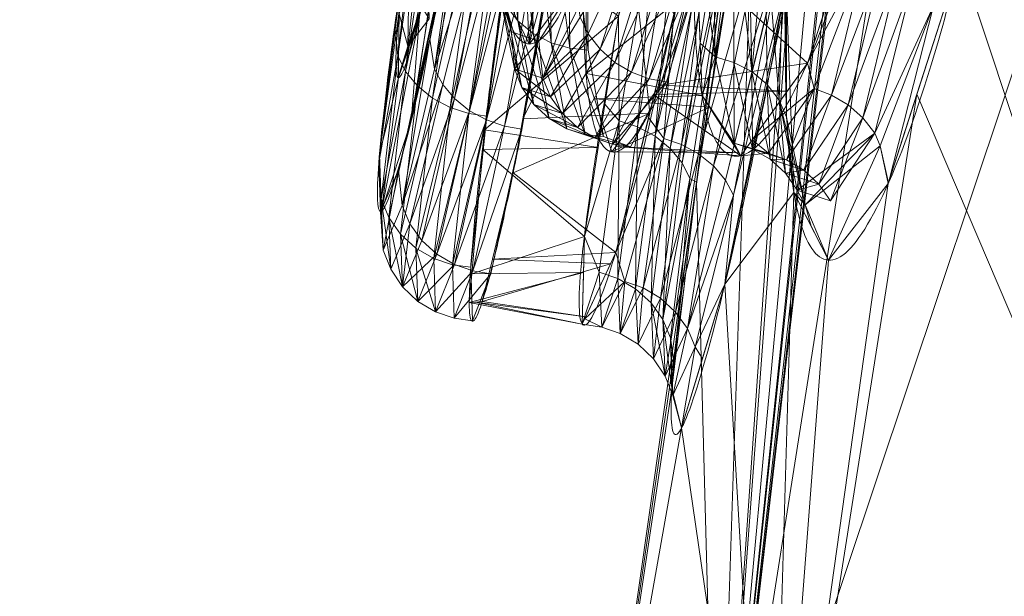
# Model space of a CAD drawing. Header units: millimetres. Extents: x -71 to 71, y -145 to 145.
# Tile 400 of 497: x -44.98 to -41.91, y 98.62 to 100.41. Entities that reach past the tile are written whole.
import ezdxf

# ---------------------------------------------------------------- set-up
doc = ezdxf.new("R2010")
doc.units = ezdxf.units.MM
doc.layers.add('1', color=7, linetype='CONTINUOUS')

msp = doc.modelspace()

# ---------------------------------------------------------------- linework, layer by layer
at = {"layer": '1', "color": 163, "linetype": 'Continuous', "lineweight": 13}
for points, knots in [([(-37.2559, 118.086, -16.033), (-37.309, 117.8145, -16.0424), (-37.4511, 117.0887, -16.0731), (-37.6826, 115.9097, -16.146), (-37.9507, 114.5503, -16.2629), (-38.2191, 113.1941, -16.4115), (-38.4876, 111.8417, -16.5908), (-38.7562, 110.4936, -16.7997), (-39.0246, 109.1501, -17.0371), (-39.2927, 107.8117, -17.3018), (-39.5602, 106.4786, -17.5926), (-39.8272, 105.1511, -17.9082), (-40.1823, 103.3886, -18.3604), (-40.624, 101.1999, -18.9814), (-41.1501, 98.5965, -19.8056), (-41.6718, 96.0151, -20.6987), (-42.1886, 93.4541, -21.6512), (-42.7005, 90.9112, -22.6535), (-43.2072, 88.3839, -23.6968), (-43.7087, 85.8691, -24.7725), (-44.205, 83.3637, -25.8721), (-44.6962, 80.8644, -26.9876), (-45.1823, 78.3676, -28.1111), (-45.6633, 75.8699, -29.2347), (-46.1393, 73.3677, -30.3504), (-46.6103, 70.8576, -31.4504), (-47.0762, 68.3363, -32.5266), (-47.5371, 65.8004, -33.5705), (-47.9927, 63.2471, -34.5735), (-48.4427, 60.6737, -35.5266), (-48.887, 58.0781, -36.4203), (-49.325, 55.4585, -37.2449), (-49.6843, 53.2549, -37.8662), (-49.968, 51.4796, -38.3185), (-50.1788, 50.142, -38.6341), (-50.3876, 48.7984, -38.9248), (-50.5942, 47.4491, -39.1893), (-50.7984, 46.0944, -39.4265), (-51.0003, 44.7346, -39.635), (-51.1996, 43.3701, -39.8139), (-51.3962, 42.0017, -39.9619), (-51.59, 40.6297, -40.0782), (-51.7808, 39.255, -40.1617), (-51.9686, 37.8781, -40.2118), (-52.0916, 36.9594, -40.2223), (-52.1526, 36.5, -40.2218)], [0, 0, 0, 0, 0.009541, 0.025516, 0.041491, 0.057466, 0.073442, 0.089417, 0.105392, 0.121367, 0.137342, 0.153317, 0.169292, 0.201243, 0.233193, 0.265143, 0.297094, 0.329044, 0.360994, 0.392944, 0.424895, 0.456845, 0.488795, 0.520746, 0.552696, 0.584646, 0.616596, 0.648547, 0.680497, 0.712447, 0.744398, 0.776348, 0.808298, 0.824273, 0.840249, 0.856224, 0.872199, 0.888174, 0.904149, 0.920124, 0.936099, 0.952075, 0.96805, 0.984025, 1, 1, 1, 1]), ([(-37.1742, 118.086, 15.9593), (-37.1856, 118.0159, 15.9563), (-37.2162, 117.8278, 15.9479), (-37.266, 117.522, 15.9323), (-37.3431, 117.0507, 15.9045), (-37.4401, 116.4622, 15.863), (-37.5572, 115.757, 15.8023), (-37.6751, 115.0529, 15.7309), (-37.7938, 114.35, 15.6489), (-37.9131, 113.6486, 15.5563), (-38.0331, 112.9488, 15.4534), (-38.1537, 112.2506, 15.3403), (-38.275, 111.5543, 15.2171), (-38.3967, 110.8598, 15.0841), (-38.519, 110.1674, 14.9415), (-38.6418, 109.4771, 14.7893), (-38.8061, 108.5596, 14.5741), (-39.0126, 107.4184, 14.2824), (-39.2617, 106.0585, 13.8977), (-39.5121, 104.7086, 13.4802), (-39.7634, 103.3689, 13.0317), (-40.0155, 102.0394, 12.554), (-40.2681, 100.7202, 12.0489), (-40.5212, 99.4112, 11.5182), (-40.7746, 98.1122, 10.9637), (-41.0281, 96.8229, 10.3871), (-41.3662, 95.1162, 9.5911), (-41.7887, 93.0052, 8.5494), (-42.2949, 90.5035, 7.2369), (-42.7998, 88.0289, 5.8738), (-43.3031, 85.5763, 4.4712), (-43.8045, 83.1402, 3.0394), (-44.304, 80.7151, 1.5883), (-44.8014, 78.2954, 0.1277), (-45.2966, 75.8753, -1.3331), (-45.7895, 73.4492, -2.7846), (-46.28, 71.0113, -4.2172), (-46.7679, 68.5562, -5.621), (-47.2529, 66.0784, -6.9855), (-47.7345, 63.5728, -8.2997), (-48.1327, 61.4579, -9.3431), (-48.449, 59.7477, -10.1405), (-48.685, 58.4556, -10.7182), (-48.9197, 57.1535, -11.274), (-49.1528, 55.8414, -11.8059), (-49.3844, 54.5188, -12.3123), (-49.6141, 53.1858, -12.7914), (-49.8418, 51.8423, -13.2413), (-50.0674, 50.4885, -13.6603), (-50.2906, 49.1246, -14.0464), (-50.5112, 47.7509, -14.398), (-50.6927, 46.5984, -14.6607), (-50.8363, 45.6722, -14.852), (-50.9432, 44.9754, -14.9858), (-51.0493, 44.2768, -15.1097), (-51.1546, 43.5762, -15.2236), (-51.2589, 42.874, -15.3273), (-51.3623, 42.1702, -15.4206), (-51.4648, 41.4649, -15.5035), (-51.5663, 40.7583, -15.5757), (-51.6667, 40.0506, -15.6372), (-51.7496, 39.46, -15.6794), (-51.8153, 38.987, -15.7077), (-51.8643, 38.6322, -15.7261), (-51.9131, 38.2771, -15.7418), (-51.9616, 37.9219, -15.7547), (-52.0098, 37.5666, -15.7649), (-52.0577, 37.2111, -15.7723), (-52.1053, 36.8556, -15.7769), (-52.1368, 36.6185, -15.7781), (-52.1526, 36.5, -15.7782)], [0, 0, 0, 0, 0.002374, 0.006364, 0.010355, 0.018336, 0.026317, 0.034298, 0.042279, 0.05026, 0.058241, 0.066222, 0.074203, 0.082184, 0.090165, 0.098146, 0.106127, 0.122089, 0.138051, 0.154013, 0.169975, 0.185937, 0.201899, 0.217861, 0.233823, 0.249785, 0.265747, 0.297671, 0.329595, 0.361519, 0.393443, 0.425367, 0.457291, 0.489215, 0.521139, 0.553063, 0.584988, 0.616912, 0.648836, 0.68076, 0.712684, 0.728646, 0.744608, 0.76057, 0.776532, 0.792494, 0.808456, 0.824418, 0.84038, 0.856342, 0.872304, 0.888266, 0.896247, 0.904228, 0.912209, 0.92019, 0.928171, 0.936152, 0.944133, 0.952114, 0.960095, 0.968076, 0.972066, 0.976057, 0.980047, 0.984038, 0.988028, 0.992019, 0.996009, 1, 1, 1, 1]), ([(-43.5024, 101.0479, 1.0224), (-43.5046, 100.962, 1.1096), (-43.5058, 100.8031, 1.2968), (-43.4943, 100.5458, 1.7151), (-43.4526, 100.3544, 2.3014), (-43.3686, 100.3088, 3.037), (-43.2548, 100.4892, 3.7487), (-43.1261, 100.8664, 4.3755), (-42.998, 101.4156, 4.8571), (-42.9013, 101.962, 5.129), (-42.8372, 102.4367, 5.238), (-42.8103, 102.6801, 5.2558), (-42.7982, 102.802, 5.2556)], [0, 0, 0, 0, 0.0625, 0.125, 0.25, 0.375, 0.5, 0.625, 0.75, 0.875, 0.9375, 1, 1, 1, 1]), ([(-43.4451, 102.7649, -5.2197), (-43.4685, 102.6123, -5.2194), (-43.516, 102.307, -5.1949), (-43.6103, 101.7121, -5.0482), (-43.7192, 101.0311, -4.6833), (-43.8204, 100.3535, -4.0437), (-43.8711, 99.92, -3.2116), (-43.8654, 99.7629, -2.2852), (-43.8043, 99.9184, -1.3628), (-43.723, 100.2442, -0.6583), (-43.6447, 100.6328, -0.1816), (-43.6029, 100.8627, 0.022), (-43.5818, 100.985, 0.114)], [0, 0, 0, 0, 0.0625, 0.125, 0.25, 0.375, 0.5, 0.625, 0.75, 0.875, 0.9375, 1, 1, 1, 1]), ([(-42.5138, 102.7737, 5.5087), (-42.5372, 102.4985, 5.5088), (-42.5808, 102.0961, 5.449), (-42.6553, 101.5844, 5.2522), (-42.7158, 101.2335, 5.0542), (-42.7816, 100.9098, 4.803), (-42.8483, 100.631, 4.5124), (-42.916, 100.3944, 4.1806), (-42.9811, 100.2097, 3.8193), (-43.0419, 100.0794, 3.4356), (-43.0973, 100.0057, 3.0316), (-43.1437, 99.9919, 2.627), (-43.1816, 100.0387, 2.2154), (-43.208, 100.1442, 1.8215), (-43.2284, 100.3634, 1.3151), (-43.2256, 100.6076, 0.9811), (-43.2163, 100.8009, 0.7855)], [0, 0, 0, 0, 0.125, 0.1875, 0.25, 0.3125, 0.375, 0.4375, 0.5, 0.5625, 0.625, 0.6875, 0.75, 0.8125, 0.875, 1, 1, 1, 1]), ([(-42.8781, 100.7839, 0.7859), (-42.8815, 100.6875, 0.8843), (-42.8838, 100.5092, 1.0956), (-42.8703, 100.2186, 1.5658), (-42.8191, 99.9925, 2.2236), (-42.7086, 99.9646, 3.0514), (-42.562, 100.1725, 3.8477), (-42.3971, 100.6007, 4.5458), (-42.2338, 101.2091, 5.0943), (-42.1127, 101.8296, 5.3869), (-42.0315, 102.3631, 5.5068), (-41.9978, 102.6367, 5.5271), (-41.9831, 102.7738, 5.5272)], [0, 0, 0, 0, 0.0625, 0.125, 0.25, 0.375, 0.5, 0.625, 0.75, 0.875, 0.9375, 1, 1, 1, 1]), ([(-41.6993, 102.7463, 5.7764), (-41.7139, 102.5954, 5.7762), (-41.7468, 102.2937, 5.7541), (-41.826, 101.705, 5.6213), (-41.9476, 101.0253, 5.2902), (-42.1109, 100.3411, 4.6988), (-42.2765, 99.867, 3.9278), (-42.4237, 99.6318, 3.0498), (-42.5323, 99.6794, 2.1379), (-42.5846, 99.9136, 1.4101), (-42.5976, 100.2322, 0.8914), (-42.595, 100.4292, 0.6594), (-42.5916, 100.5356, 0.5514)], [0, 0, 0, 0, 0.0625, 0.125, 0.25, 0.375, 0.5, 0.625, 0.75, 0.875, 0.9375, 1, 1, 1, 1]), ([(-43.2956, 100.7709, 0.3335), (-43.3378, 100.5012, 0.1314), (-43.4, 100.1455, -0.2363), (-43.4713, 99.7979, -0.8176), (-43.5166, 99.6079, -1.2896), (-43.5511, 99.4945, -1.7867), (-43.5732, 99.4601, -2.296), (-43.5823, 99.5046, -2.8048), (-43.5777, 99.6282, -3.3006), (-43.5602, 99.8285, -3.7704), (-43.5193, 100.1898, -4.3463), (-43.4377, 100.7986, -4.9472), (-43.3257, 101.5604, -5.3289), (-43.2303, 102.2168, -5.4838), (-43.1826, 102.5529, -5.51), (-43.1592, 102.7211, -5.5099)], [0, 0, 0, 0, 0.125, 0.1875, 0.25, 0.3125, 0.375, 0.4375, 0.5, 0.5625, 0.625, 0.75, 0.875, 0.9375, 1, 1, 1, 1]), ([(-42.7091, 102.7212, -5.5256), (-42.738, 102.5531, -5.5255), (-42.7967, 102.217, -5.4991), (-42.9134, 101.5607, -5.3442), (-43.0507, 100.7983, -4.9634), (-43.1565, 100.1869, -4.3628), (-43.2118, 99.823, -3.786), (-43.2363, 99.6203, -3.3149), (-43.2404, 99.4945, -2.8171), (-43.2266, 99.448, -2.3061), (-43.1966, 99.4808, -1.7946), (-43.1521, 99.5928, -1.2954), (-43.0954, 99.7813, -0.8214), (-43.0071, 100.127, -0.2376), (-42.9304, 100.4813, 0.1322), (-42.8781, 100.7499, 0.336)], [0, 0, 0, 0, 0.0625, 0.125, 0.25, 0.375, 0.4375, 0.5, 0.5625, 0.625, 0.6875, 0.75, 0.8125, 0.875, 1, 1, 1, 1]), ([(-42.5916, 100.5356, 0.5514), (-42.6176, 100.3891, 0.4408), (-42.6694, 100.1122, 0.1979), (-42.7679, 99.6399, -0.3687), (-42.8724, 99.2383, -1.2095), (-42.9506, 99.0572, -2.3188), (-42.9581, 99.2552, -3.429), (-42.8953, 99.7721, -4.4293), (-42.7673, 100.5868, -5.1965), (-42.6291, 101.4107, -5.6215), (-42.5112, 102.1266, -5.7867), (-42.4524, 102.493, -5.8127), (-42.4235, 102.6761, -5.8124)], [0, 0, 0, 0, 0.0625, 0.125, 0.25, 0.375, 0.5, 0.625, 0.75, 0.875, 0.9375, 1, 1, 1, 1])]:
    msp.add_open_spline(points, degree=3, knots=knots, dxfattribs=at)
msp.add_open_spline([(-43.3575, 102.7558, 0.2821), (-43.3776, 102.5901, 0.2823), (-43.4197, 102.2591, 0.2504), (-43.4868, 101.7818, 0.1068), (-43.5555, 101.3432, -0.1293), (-43.6225, 100.9584, -0.4464), (-43.6842, 100.6426, -0.8328), (-43.737, 100.4085, -1.2749), (-43.7779, 100.2634, -1.7545), (-43.8037, 100.215, -2.2546), (-43.812, 100.2661, -2.755), (-43.802, 100.414, -3.2356), (-43.7748, 100.6506, -3.6786), (-43.7311, 100.9681, -4.0662), (-43.6736, 101.3544, -4.3833), (-43.6061, 101.7935, -4.6189), (-43.5325, 102.2694, -4.7635), (-43.4822, 102.5992, -4.7965), (-43.4573, 102.7642, -4.7968)], degree=3, dxfattribs=at)
for points in [[(-39.2396, 108.1656, -18.052), (-41.4209, 97.2562, -20.2723), (-42.8087, 97.497, -12.5155)], [(-42.8087, 97.497, -12.5155), (-41.1707, 107.8914, -9.4422), (-39.2396, 108.1656, -18.052)], [(-41.6063, 107.8418, -5.6963), (-41.1707, 107.8914, -9.4422), (-42.8087, 97.497, -12.5155)], [(-42.8087, 97.497, -12.5155), (-41.6399, 107.6761, -5.6038), (-41.6063, 107.8418, -5.6963)], [(-41.6889, 107.4811, -5.3495), (-41.6399, 107.6761, -5.6038), (-42.8087, 97.497, -12.5155)], [(-41.6889, 107.4811, -5.3495), (-42.8087, 97.497, -12.5155), (-41.9249, 105.8328, -5.7466)], [(-41.9715, 105.5175, -5.8069), (-41.9249, 105.8328, -5.7466), (-42.8087, 97.497, -12.5155)], [(-42.1985, 104.097, -5.8096), (-41.9715, 105.5175, -5.8069), (-42.8087, 97.497, -12.5155)], [(-42.8087, 97.497, -12.5155), (-42.4235, 102.6761, -5.8124), (-42.1985, 104.097, -5.8096)], [(-42.8087, 97.497, -12.5155), (-42.4666, 102.4053, -5.8032), (-42.4235, 102.6761, -5.8124)], [(-42.8087, 97.497, -12.5155), (-42.6901, 101.0464, -5.418), (-42.4666, 102.4053, -5.8032)], [(-41.8559, 101.5526, 5.5315), (-42.0517, 100.5999, 4.9044), (-40.9538, 97.2901, 10.3186)], [(-43.8024, 100.2995, -4.0843), (-43.812, 100.3942, -4.015), (-43.7151, 101.0487, -4.6637)], [(-43.7151, 101.0487, -4.6637), (-43.7018, 100.9809, -4.7556), (-43.8024, 100.2995, -4.0843)], [(-42.8087, 97.497, -12.5155), (-42.8722, 99.9059, -4.4965), (-42.6901, 101.0464, -5.418)], [(-43.7785, 100.2509, -4.1179), (-43.8024, 100.2995, -4.0843), (-43.7018, 100.9809, -4.7556)], [(-43.7018, 100.9809, -4.7556), (-43.6769, 100.9452, -4.8001), (-43.7785, 100.2509, -4.1179)], [(-43.5822, 100.985, 0.114), (-43.7027, 100.3511, -0.5438), (-43.6881, 100.2579, -0.4797)], [(-43.6881, 100.2579, -0.4797), (-43.5634, 100.9173, 0.2), (-43.5822, 100.985, 0.114)], [(-43.7611, 100.0962, -1.0061), (-43.634, 100.6946, -0.1363), (-43.6217, 100.9693, -0.4593)], [(-43.6217, 100.9693, -0.4593), (-43.7354, 100.422, -1.2841), (-43.7611, 100.0962, -1.0061)], [(-43.7785, 100.2509, -4.1179), (-43.6769, 100.9452, -4.8001), (-43.6401, 100.9115, -4.8393)], [(-43.4291, 100.4088, 1.5039), (-43.4658, 100.4573, 1.5309), (-43.4726, 100.9199, 0.8965)], [(-43.4726, 100.9199, 0.8965), (-43.4358, 100.88, 0.858), (-43.4291, 100.4088, 1.5039)], [(-43.3938, 100.3363, 2.7996), (-43.2498, 100.5281, 3.7486), (-43.2351, 100.9195, 3.5655)], [(-43.2351, 100.9195, 3.5655), (-43.3523, 100.7513, 2.7821), (-43.3938, 100.3363, 2.7996)], [(-43.6401, 100.9115, -4.8393), (-43.7417, 100.2059, -4.1475), (-43.7785, 100.2509, -4.1179)], [(-43.7417, 100.2059, -4.1475), (-43.6401, 100.9115, -4.8393), (-43.5933, 100.8819, -4.8705)], [(-43.5004, 100.8493, 0.2761), (-43.5634, 100.9173, 0.2), (-43.6881, 100.2579, -0.4797)], [(-43.4212, 100.9016, 2.0317), (-43.4843, 100.5239, 1.8251), (-43.3938, 100.3363, 2.7996)], [(-43.3938, 100.3363, 2.7996), (-43.3523, 100.7513, 2.7821), (-43.4212, 100.9016, 2.0317)], [(-43.5933, 100.8819, -4.8705), (-43.6941, 100.1677, -4.1709), (-43.7417, 100.2059, -4.1475)], [(-43.6941, 100.1677, -4.1709), (-43.5933, 100.8819, -4.8705), (-43.54, 100.8583, -4.8919)], [(-43.54, 100.8583, -4.8919), (-43.6395, 100.1389, -4.1866), (-43.6941, 100.1677, -4.1709)], [(-43.6395, 100.1389, -4.1866), (-43.54, 100.8583, -4.8919), (-43.4839, 100.8416, -4.9031)], [(-43.381, 100.369, 1.4809), (-43.4291, 100.4088, 1.5039), (-43.4358, 100.88, 0.858)], [(-43.4358, 100.88, 0.858), (-43.3878, 100.8467, 0.8264), (-43.381, 100.369, 1.4809)], [(-43.6881, 100.2579, -0.4797), (-43.6629, 100.2103, -0.4497), (-43.5004, 100.8493, 0.2761)], [(-43.6629, 100.2103, -0.4497), (-43.626, 100.1663, -0.424), (-43.5004, 100.8493, 0.2761)], [(-43.4839, 100.8416, -4.9031), (-43.5819, 100.1204, -4.1944), (-43.6395, 100.1389, -4.1866)], [(-43.4546, 100.8205, 0.304), (-43.5004, 100.8493, 0.2761), (-43.626, 100.1663, -0.424)], [(-43.5819, 100.1204, -4.1944), (-43.4839, 100.8416, -4.9031), (-43.4288, 100.8318, -4.9049)], [(-43.4288, 100.8318, -4.9049), (-43.5255, 100.1117, -4.1949), (-43.5819, 100.1204, -4.1944)], [(-43.3255, 100.3402, 1.4635), (-43.381, 100.369, 1.4809), (-43.3878, 100.8467, 0.8264)], [(-43.3878, 100.8467, 0.8264), (-43.3323, 100.8222, 0.8035), (-43.3255, 100.3402, 1.4635)], [(-43.626, 100.1663, -0.424), (-43.5794, 100.1287, -0.4045), (-43.4546, 100.8205, 0.304)], [(-43.4029, 100.7974, 0.3229), (-43.4546, 100.8205, 0.304), (-43.5794, 100.1287, -0.4045)], [(-43.5794, 100.1287, -0.4045), (-43.5263, 100.1, -0.3922), (-43.4029, 100.7974, 0.3229)], [(-43.3488, 100.7809, 0.3325), (-43.4029, 100.7974, 0.3229), (-43.5263, 100.1, -0.3922)], [(-43.2669, 100.3234, 1.4521), (-43.3255, 100.3402, 1.4635), (-43.3323, 100.8222, 0.8035)], [(-43.3323, 100.8222, 0.8035), (-43.2737, 100.8071, 0.7901), (-43.2669, 100.3234, 1.4521)], [(-43.2737, 100.8071, 0.7901), (-43.2163, 100.8009, 0.7855), (-43.2095, 100.3177, 1.4467)], [(-43.2095, 100.3177, 1.4467), (-43.2669, 100.3234, 1.4521), (-43.2737, 100.8071, 0.7901)], [(-43.1151, 100.4228, -4.5765), (-42.9929, 100.8177, -4.92), (-43.1139, 100.0971, -4.2089)], [(-43.0564, 100.0784, -4.2169), (-43.1139, 100.0971, -4.2089), (-42.9929, 100.8177, -4.92)], [(-42.9929, 100.8177, -4.92), (-42.9371, 100.8008, -4.931), (-43.0564, 100.0784, -4.2169)], [(-43.0018, 100.0495, -4.2326), (-43.0564, 100.0784, -4.2169), (-42.9371, 100.8008, -4.931)], [(-42.9371, 100.8008, -4.931), (-42.8838, 100.7771, -4.9521), (-43.0018, 100.0495, -4.2326)], [(-43.5263, 100.1, -0.3922), (-43.4707, 100.0808, -0.3872), (-43.3488, 100.7809, 0.3325)], [(-43.2956, 100.7709, 0.3335), (-43.3488, 100.7809, 0.3325), (-43.4707, 100.0808, -0.3872)], [(-43.4707, 100.0808, -0.3872), (-43.416, 100.0711, -0.3887), (-43.2956, 100.7709, 0.3335)], [(-43.0868, 100.7604, 0.3348), (-43.2956, 100.7709, 0.3335), (-43.4136, 100.1039, -0.4064)], [(-43.0018, 100.0495, -4.2326), (-42.8838, 100.7771, -4.9521), (-42.8403, 100.7511, -4.9773)], [(-42.8144, 100.2963, 1.4457), (-42.8614, 100.3393, 1.4748), (-42.8781, 100.7839, 0.7859)], [(-42.8781, 100.7839, 0.7859), (-42.8223, 100.7731, 0.7771), (-42.8144, 100.2963, 1.4457)], [(-42.8144, 100.2963, 1.4457), (-42.8223, 100.7731, 0.7771), (-42.7571, 100.7605, 0.7667)], [(-43.4136, 100.1039, -0.4064), (-43.0184, 100.1206, -0.4104), (-43.0868, 100.7604, 0.3348)], [(-43.0868, 100.7604, 0.3348), (-43.0184, 100.1206, -0.4104), (-42.9431, 100.4292, 0.0577)], [(-42.8403, 100.7511, -4.9773), (-42.9543, 100.0114, -4.256), (-43.0018, 100.0495, -4.2326)], [(-42.9744, 100.0422, -0.3936), (-42.8264, 100.7367, 0.3412), (-42.9431, 100.4292, 0.0577)], [(-42.8264, 100.7367, 0.3412), (-42.9744, 100.0422, -0.3936), (-42.9189, 100.0231, -0.3886)], [(-42.9543, 100.0114, -4.256), (-42.8403, 100.7511, -4.9773), (-42.8044, 100.7194, -5.0131)], [(-42.9189, 100.0231, -0.3886), (-42.7674, 100.7217, 0.3472), (-42.8264, 100.7367, 0.3412)], [(-42.7571, 100.7605, 0.7667), (-42.7559, 100.2792, 1.4344), (-42.8144, 100.2963, 1.4457)], [(-42.7004, 100.2503, 1.4171), (-42.7559, 100.2792, 1.4344), (-42.7571, 100.7605, 0.7667)], [(-42.7571, 100.7605, 0.7667), (-42.7109, 100.734, 0.7422), (-42.7004, 100.2503, 1.4171)], [(-43.235, 100.42, 3.7794), (-43.2095, 100.3678, 3.7968), (-43.0415, 100.733, 4.4699)], [(-43.2095, 100.3678, 3.7968), (-43.1728, 100.3198, 3.8103), (-43.0415, 100.733, 4.4699)], [(-42.9966, 100.6984, 4.4879), (-43.0415, 100.733, 4.4699), (-43.1728, 100.3198, 3.8103)], [(-42.8044, 100.7194, -5.0131), (-42.9175, 99.9664, -4.2855), (-42.9543, 100.0114, -4.256)], [(-42.7674, 100.7217, 0.3472), (-42.9189, 100.0231, -0.3886), (-42.8661, 99.9944, -0.3766)], [(-42.9175, 99.9664, -4.2855), (-42.8044, 100.7194, -5.0131), (-42.7754, 100.6781, -5.0662)], [(-42.6745, 100.6713, 0.3918), (-42.7674, 100.7217, 0.3472), (-42.8661, 99.9944, -0.3766)], [(-42.7004, 100.2503, 1.4171), (-42.7109, 100.734, 0.7422), (-42.6588, 100.7042, 0.7145)], [(-42.6588, 100.7042, 0.7145), (-42.6524, 100.2103, 1.3944), (-42.7004, 100.2503, 1.4171)], [(-42.6157, 100.1618, 1.3676), (-42.6524, 100.2103, 1.3944), (-42.6588, 100.7042, 0.7145)], [(-42.6588, 100.7042, 0.7145), (-42.6003, 100.6246, 0.6384), (-42.6157, 100.1618, 1.3676)], [(-43.1728, 100.3198, 3.8103), (-43.1268, 100.2793, 3.8191), (-42.9966, 100.6984, 4.4879)], [(-42.9462, 100.6709, 4.4985), (-42.9966, 100.6984, 4.4879), (-43.1268, 100.2793, 3.8191)], [(-42.7754, 100.6781, -5.0662), (-42.8935, 99.9178, -4.3189), (-42.9175, 99.9664, -4.2855)], [(-42.8722, 99.9059, -4.4965), (-42.8935, 99.9178, -4.3189), (-42.7754, 100.6781, -5.0662)], [(-42.7754, 100.6781, -5.0662), (-42.7526, 100.6544, -5.1013), (-42.8722, 99.9059, -4.4965)], [(-42.3454, 100.618, 4.5145), (-42.3979, 100.6736, 4.4827), (-42.5273, 100.2772, 3.9783)], [(-43.5327, 100.0688, -4.1382), (-43.4521, 100.6669, -4.7046), (-43.1151, 100.4228, -4.5765)], [(-43.1268, 100.2793, 3.8191), (-43.0747, 100.2484, 3.8227), (-42.9462, 100.6709, 4.4985)], [(-42.8936, 100.6512, 4.5018), (-42.9462, 100.6709, 4.4985), (-43.0747, 100.2484, 3.8227)], [(-43.0747, 100.2484, 3.8227), (-43.0202, 100.2282, 3.8213), (-42.8936, 100.6512, 4.5018)], [(-42.8417, 100.6394, 4.4985), (-42.8936, 100.6512, 4.5018), (-43.0202, 100.2282, 3.8213)], [(-42.8661, 99.9944, -0.3766), (-42.8196, 99.957, -0.3576), (-42.6745, 100.6713, 0.3918)], [(-42.6128, 100.6061, 0.4634), (-42.6745, 100.6713, 0.3918), (-42.8196, 99.957, -0.3576)], [(-43.4482, 100.3744, 2.3068), (-43.4957, 100.6161, 1.6155), (-43.489, 100.5107, 1.5599)], [(-43.0202, 100.2282, 3.8213), (-42.9665, 100.2183, 3.8157), (-42.8417, 100.6394, 4.4985)], [(-42.5924, 100.1085, 1.3389), (-42.6157, 100.1618, 1.3676), (-42.6003, 100.6246, 0.6384)], [(-42.6003, 100.6246, 0.6384), (-42.5999, 100.6206, 0.6344), (-42.5924, 100.1085, 1.3389)], [(-42.5928, 100.4928, 0.5957), (-42.5924, 100.1085, 1.3389), (-42.5999, 100.6206, 0.6344)], [(-42.5273, 100.2772, 3.9783), (-42.5063, 100.1976, 3.821), (-42.3454, 100.618, 4.5145)], [(-42.3454, 100.618, 4.5145), (-42.5063, 100.1976, 3.821), (-42.452, 100.1774, 3.8194)], [(-42.452, 100.1774, 3.8194), (-42.293, 100.599, 4.5178), (-42.3454, 100.618, 4.5145)], [(-43.7846, 100.5879, -4.2411), (-43.8595, 99.9937, -3.2733), (-43.7991, 100.4298, -3.2314)], [(-42.8721, 100.5922, 4.3565), (-42.9845, 100.2086, 3.7913), (-42.5273, 100.2772, 3.9783)], [(-42.5273, 100.2772, 3.9783), (-42.4289, 100.5786, 4.3619), (-42.8721, 100.5922, 4.3565)], [(-42.6128, 100.6061, 0.4634), (-42.8196, 99.957, -0.3576), (-42.7827, 99.913, -0.3325)], [(-42.7827, 99.913, -0.3325), (-42.612, 100.6034, 0.4667), (-42.6128, 100.6061, 0.4634)], [(-42.7827, 99.913, -0.3325), (-42.7574, 99.8654, -0.3033), (-42.612, 100.6034, 0.4667)], [(-42.5916, 100.5356, 0.5514), (-42.612, 100.6034, 0.4667), (-42.7574, 99.8654, -0.3033)], [(-42.293, 100.599, 4.5178), (-42.452, 100.1774, 3.8194), (-42.4002, 100.1466, 3.8226)], [(-42.4002, 100.1466, 3.8226), (-42.2428, 100.572, 4.5284), (-42.293, 100.599, 4.5178)], [(-42.2749, 99.9041, 3.9018), (-42.0517, 100.5999, 4.9044), (-42.1347, 100.4556, 4.599)], [(-40.9538, 97.2901, 10.3186), (-42.0517, 100.5999, 4.9044), (-42.1864, 100.1799, 4.2992)], [(-42.2428, 100.572, 4.5284), (-42.4002, 100.1466, 3.8226), (-42.3543, 100.1062, 3.8311)], [(-42.3543, 100.1062, 3.8311), (-42.198, 100.5378, 4.5461), (-42.2428, 100.572, 4.5284)], [(-43.2517, 100.5236, 3.7387), (-43.3633, 100.3448, 3.0368), (-43.3512, 100.23, 3.0476)], [(-43.3512, 100.23, 3.0476), (-43.235, 100.42, 3.7794), (-43.2517, 100.5236, 3.7387)], [(-42.8683, 100.5214, 1.1927), (-42.8553, 100.1762, 1.7275), (-43.2165, 100.2441, 1.5975)], [(-43.2165, 100.2441, 1.5975), (-43.2164, 100.5206, 1.1943), (-42.8683, 100.5214, 1.1927)], [(-42.7574, 99.8654, -0.3033), (-42.784, 99.5888, -0.5253), (-42.5916, 100.5356, 0.5514)], [(-42.5928, 100.4928, 0.5957), (-42.5916, 100.5356, 0.5514), (-42.784, 99.5888, -0.5253)], [(-42.198, 100.5378, 4.5461), (-42.3543, 100.1062, 3.8311), (-42.3176, 100.0585, 3.8444)], [(-42.3176, 100.0585, 3.8444), (-42.1347, 100.4556, 4.599), (-42.198, 100.5378, 4.5461)], [(-43.801, 100.2321, -2.2527), (-43.7351, 100.4259, -1.2812), (-43.7076, 100.5173, -1.3226)], [(-43.7076, 100.5173, -1.3226), (-43.771, 100.3292, -2.2538), (-43.801, 100.2321, -2.2527)], [(-43.771, 100.3292, -2.2538), (-43.7686, 100.5199, -3.189), (-43.7988, 100.4305, -3.2274)], [(-43.7686, 100.5199, -3.189), (-43.771, 100.3292, -2.2538), (-43.7054, 100.4152, -2.2561)], [(-43.7054, 100.4152, -2.2561), (-43.771, 100.3292, -2.2538), (-43.7076, 100.5173, -1.3226)], [(-43.416, 100.2005, 2.2707), (-43.4397, 100.2587, 2.284), (-43.489, 100.5107, 1.5599)], [(-43.489, 100.5107, 1.5599), (-43.4397, 100.2587, 2.284), (-43.4482, 100.3744, 2.3068)], [(-43.489, 100.5107, 1.5599), (-43.4658, 100.4573, 1.5309), (-43.416, 100.2005, 2.2707)], [(-42.5699, 99.8746, 1.5797), (-42.5928, 100.4928, 0.5957), (-42.784, 99.5888, -0.5253)], [(-42.5928, 100.4928, 0.5957), (-42.5699, 99.8746, 1.5797), (-42.5924, 100.1085, 1.3389)], [(-43.8007, 100.2324, -2.2567), (-43.7991, 100.4298, -3.2314), (-43.8595, 99.9937, -3.2733)], [(-43.7988, 100.4305, -3.2274), (-43.801, 100.2321, -2.2527), (-43.771, 100.3292, -2.2538)], [(-43.3793, 100.1477, 2.2572), (-43.416, 100.2005, 2.2707), (-43.4658, 100.4573, 1.5309)], [(-43.4658, 100.4573, 1.5309), (-43.4291, 100.4088, 1.5039), (-43.3793, 100.1477, 2.2572)], [(-42.9431, 100.4292, 0.0577), (-43.0216, 100.1076, -0.4301), (-42.9744, 100.0422, -0.3936)], [(-42.3176, 100.0585, 3.8444), (-42.3005, 100.0195, 3.8591), (-42.1347, 100.4556, 4.599)], [(-42.1347, 100.4556, 4.599), (-42.3005, 100.0195, 3.8591), (-42.2749, 99.9041, 3.9018)], [(-43.8537, 99.8161, -2.2232), (-43.7611, 100.0962, -1.0061), (-43.7354, 100.422, -1.2841)], [(-43.7354, 100.422, -1.2841), (-43.8007, 100.2324, -2.2567), (-43.8537, 99.8161, -2.2232)], [(-43.1151, 100.4228, -4.5765), (-43.1787, 100.0145, -3.9816), (-43.5327, 100.0688, -4.1382)], [(-43.3317, 100.1043, 2.2445), (-43.3793, 100.1477, 2.2572), (-43.4291, 100.4088, 1.5039)], [(-43.4291, 100.4088, 1.5039), (-43.381, 100.369, 1.4809), (-43.3317, 100.1043, 2.2445)], [(-43.2095, 100.3678, 3.7968), (-43.235, 100.42, 3.7794), (-43.3512, 100.23, 3.0476)], [(-43.1139, 100.0971, -4.2089), (-43.1578, 100.1488, -4.1774), (-43.1151, 100.4228, -4.5765)], [(-43.862, 99.9664, -3.1962), (-43.812, 100.3942, -4.015), (-43.8024, 100.2995, -4.0843)], [(-43.3633, 100.3448, 3.0368), (-43.4482, 100.3744, 2.3068), (-43.4397, 100.2587, 2.284)], [(-43.2768, 100.0728, 2.2334), (-43.3317, 100.1043, 2.2445), (-43.381, 100.369, 1.4809)], [(-43.381, 100.369, 1.4809), (-43.3255, 100.3402, 1.4635), (-43.2768, 100.0728, 2.2334)], [(-43.3512, 100.23, 3.0476), (-43.3267, 100.1724, 3.0504), (-43.2095, 100.3678, 3.7968)], [(-43.1728, 100.3198, 3.8103), (-43.2095, 100.3678, 3.7968), (-43.3267, 100.1724, 3.0504)], [(-43.7027, 100.3511, -0.5438), (-43.8, 99.9444, -1.3678), (-43.7892, 99.8332, -1.3339)], [(-43.7892, 99.8332, -1.3339), (-43.6881, 100.2579, -0.4797), (-43.7027, 100.3511, -0.5438)], [(-43.4397, 100.2587, 2.284), (-43.3512, 100.23, 3.0476), (-43.3633, 100.3448, 3.0368)], [(-43.219, 100.0544, 2.2245), (-43.2768, 100.0728, 2.2334), (-43.3255, 100.3402, 1.4635)], [(-43.3255, 100.3402, 1.4635), (-43.2669, 100.3234, 1.4521), (-43.219, 100.0544, 2.2245)], [(-42.8553, 100.1762, 1.7275), (-42.8614, 100.3393, 1.4748), (-42.8144, 100.2963, 1.4457)], [(-43.3267, 100.1724, 3.0504), (-43.29, 100.1198, 3.051), (-43.1728, 100.3198, 3.8103)], [(-43.1268, 100.2793, 3.8191), (-43.1728, 100.3198, 3.8103), (-43.29, 100.1198, 3.051)], [(-43.2669, 100.3234, 1.4521), (-43.2095, 100.3177, 1.4467), (-43.1623, 100.048, 2.218)], [(-43.1623, 100.048, 2.218), (-43.219, 100.0544, 2.2245), (-43.2669, 100.3234, 1.4521)], [(-43.8024, 100.2995, -4.0843), (-43.8543, 99.854, -3.2338), (-43.862, 99.9664, -3.1962)], [(-43.8543, 99.854, -3.2338), (-43.8024, 100.2995, -4.0843), (-43.7785, 100.2509, -4.1179)], [(-43.29, 100.1198, 3.051), (-43.2431, 100.0762, 3.0492), (-43.1268, 100.2793, 3.8191)], [(-43.0747, 100.2484, 3.8227), (-43.1268, 100.2793, 3.8191), (-43.2431, 100.0762, 3.0492)], [(-42.5906, 100.1891, 3.6295), (-42.5273, 100.2772, 3.9783), (-42.9845, 100.2086, 3.7913)], [(-42.8144, 100.2963, 1.4457), (-42.7558, 100.0278, 2.2186), (-42.8553, 100.1762, 1.7275)], [(-42.7558, 100.0278, 2.2186), (-42.8144, 100.2963, 1.4457), (-42.7559, 100.2792, 1.4344)], [(-42.7559, 100.2792, 1.4344), (-42.6981, 100.0093, 2.2096), (-42.7558, 100.0278, 2.2186)], [(-42.6981, 100.0093, 2.2096), (-42.7559, 100.2792, 1.4344), (-42.7004, 100.2503, 1.4171)], [(-42.5063, 100.1976, 3.821), (-42.5273, 100.2772, 3.9783), (-42.6989, 100.0382, 3.0325)], [(-43.7785, 100.2509, -4.1179), (-43.8308, 99.7968, -3.2524), (-43.8543, 99.854, -3.2338)], [(-43.8308, 99.7968, -3.2524), (-43.7785, 100.2509, -4.1179), (-43.7417, 100.2059, -4.1475)], [(-43.6629, 100.2103, -0.4497), (-43.6881, 100.2579, -0.4797), (-43.7892, 99.8332, -1.3339)], [(-43.3267, 100.1724, 3.0504), (-43.3512, 100.23, 3.0476), (-43.4397, 100.2587, 2.284)], [(-43.4397, 100.2587, 2.284), (-43.416, 100.2005, 2.2707), (-43.3267, 100.1724, 3.0504)], [(-43.2431, 100.0762, 3.0492), (-43.1895, 100.044, 3.0451), (-43.0747, 100.2484, 3.8227)], [(-43.0202, 100.2282, 3.8213), (-43.0747, 100.2484, 3.8227), (-43.1895, 100.044, 3.0451)], [(-42.7004, 100.2503, 1.4171), (-42.6432, 99.9779, 2.1985), (-42.6981, 100.0093, 2.2096)], [(-42.6432, 99.9779, 2.1985), (-42.7004, 100.2503, 1.4171), (-42.6524, 100.2103, 1.3944)], [(-43.8595, 99.9937, -3.2733), (-43.8537, 99.8161, -2.2232), (-43.8007, 100.2324, -2.2567)], [(-43.1905, 100.1652, 1.9493), (-43.2165, 100.2441, 1.5975), (-42.8553, 100.1762, 1.7275)], [(-43.1895, 100.044, 3.0451), (-43.1331, 100.0242, 3.0394), (-43.0202, 100.2282, 3.8213)], [(-42.9665, 100.2183, 3.8157), (-43.0202, 100.2282, 3.8213), (-43.1331, 100.0242, 3.0394)], [(-43.1331, 100.0242, 3.0394), (-43.0778, 100.0162, 3.0325), (-42.9665, 100.2183, 3.8157)], [(-43.7417, 100.2059, -4.1475), (-43.794, 99.7444, -3.2691), (-43.8308, 99.7968, -3.2524)], [(-43.794, 99.7444, -3.2691), (-43.7417, 100.2059, -4.1475), (-43.6941, 100.1677, -4.1709)], [(-43.7892, 99.8332, -1.3339), (-43.765, 99.7768, -1.3185), (-43.6629, 100.2103, -0.4497)], [(-43.626, 100.1663, -0.424), (-43.6629, 100.2103, -0.4497), (-43.765, 99.7768, -1.3185)], [(-43.29, 100.1198, 3.051), (-43.3267, 100.1724, 3.0504), (-43.416, 100.2005, 2.2707)], [(-43.416, 100.2005, 2.2707), (-43.3793, 100.1477, 2.2572), (-43.29, 100.1198, 3.051)], [(-42.9845, 100.2086, 3.7913), (-43.0062, 100.1788, 3.6331), (-42.5906, 100.1891, 3.6295)], [(-42.7347, 99.9882, 2.8349), (-42.5906, 100.1891, 3.6295), (-43.0062, 100.1788, 3.6331)], [(-42.6989, 100.0382, 3.0325), (-42.6485, 99.9961, 3.0351), (-42.5063, 100.1976, 3.821)], [(-42.6524, 100.2103, 1.3944), (-42.5956, 99.9345, 2.1859), (-42.6432, 99.9779, 2.1985)], [(-42.5956, 99.9345, 2.1859), (-42.6524, 100.2103, 1.3944), (-42.6157, 100.1618, 1.3676)], [(-42.5063, 100.1976, 3.821), (-42.6485, 99.9961, 3.0351), (-42.5922, 99.9762, 3.0294)], [(-42.5922, 99.9762, 3.0294), (-42.452, 100.1774, 3.8194), (-42.5063, 100.1976, 3.821)], [(-43.6941, 100.1677, -4.1709), (-43.7461, 99.7009, -3.2825), (-43.794, 99.7444, -3.2691)], [(-43.765, 99.7768, -1.3185), (-43.7281, 99.7251, -1.3056), (-43.626, 100.1663, -0.424)], [(-43.7461, 99.7009, -3.2825), (-43.6941, 100.1677, -4.1709), (-43.6395, 100.1389, -4.1866)], [(-43.5794, 100.1287, -0.4045), (-43.626, 100.1663, -0.424), (-43.7281, 99.7251, -1.3056)], [(-42.8553, 100.1762, 1.7275), (-42.8321, 100.14, 1.9408), (-43.1905, 100.1652, 1.9493)], [(-43.136, 100.0003, 2.6855), (-43.1905, 100.1652, 1.9493), (-42.8321, 100.14, 1.9408)], [(-43.0062, 100.1788, 3.6331), (-43.1235, 100.0175, 2.7767), (-42.7347, 99.9882, 2.8349)], [(-42.7347, 99.9882, 2.8349), (-42.8553, 100.1762, 1.7275), (-42.7558, 100.0278, 2.2186)], [(-42.6466, 97.2633, 3.1185), (-42.1864, 100.1799, 4.2992), (-42.2754, 99.9026, 3.8997)], [(-42.1864, 100.1799, 4.2992), (-42.6466, 97.2633, 3.1185), (-40.9538, 97.2901, 10.3186)], [(-42.6157, 100.1618, 1.3676), (-42.5589, 99.8817, 2.1725), (-42.5956, 99.9345, 2.1859)], [(-42.5342, 99.8357, 2.1606), (-42.5589, 99.8817, 2.1725), (-42.6157, 100.1618, 1.3676)], [(-42.6157, 100.1618, 1.3676), (-42.5924, 100.1085, 1.3389), (-42.5342, 99.8357, 2.1606)], [(-42.452, 100.1774, 3.8194), (-42.5922, 99.9762, 3.0294), (-42.5387, 99.9441, 3.0253)], [(-42.5387, 99.9441, 3.0253), (-42.4002, 100.1466, 3.8226), (-42.452, 100.1774, 3.8194)], [(-43.6395, 100.1389, -4.1866), (-43.6908, 99.6689, -3.2918), (-43.7461, 99.7009, -3.2825)], [(-43.7281, 99.7251, -1.3056), (-43.6807, 99.6819, -1.2964), (-43.5794, 100.1287, -0.4045)], [(-43.6908, 99.6689, -3.2918), (-43.6395, 100.1389, -4.1866), (-43.5819, 100.1204, -4.1944)], [(-43.5263, 100.1, -0.3922), (-43.5794, 100.1287, -0.4045), (-43.6807, 99.6819, -1.2964)], [(-43.2431, 100.0762, 3.0492), (-43.29, 100.1198, 3.051), (-43.3793, 100.1477, 2.2572)], [(-43.3793, 100.1477, 2.2572), (-43.3317, 100.1043, 2.2445), (-43.2431, 100.0762, 3.0492)], [(-43.2218, 99.7377, -3.5783), (-43.1578, 100.1488, -4.1774), (-43.1139, 100.0971, -4.2089)], [(-42.8321, 100.14, 1.9408), (-42.7405, 99.9972, 2.7821), (-43.136, 100.0003, 2.6855)], [(-42.4002, 100.1466, 3.8226), (-42.5387, 99.9441, 3.0253), (-42.4919, 99.9005, 3.0234)], [(-42.4919, 99.9005, 3.0234), (-42.3543, 100.1062, 3.8311), (-42.4002, 100.1466, 3.8226)], [(-43.5819, 100.1204, -4.1944), (-43.6325, 99.6495, -3.2968), (-43.6908, 99.6689, -3.2918)], [(-43.6807, 99.6819, -1.2964), (-43.6264, 99.6498, -1.2912), (-43.5263, 100.1, -0.3922)], [(-43.6325, 99.6495, -3.2968), (-43.5819, 100.1204, -4.1944), (-43.5255, 100.1117, -4.1949)], [(-43.5255, 100.1117, -4.1949), (-43.5753, 99.6419, -3.2979), (-43.6325, 99.6495, -3.2968)], [(-43.4707, 100.0808, -0.3872), (-43.5263, 100.1, -0.3922), (-43.6264, 99.6498, -1.2912)], [(-43.0184, 100.1206, -0.4104), (-43.4136, 100.1039, -0.4064), (-43.4433, 99.9357, -0.593)], [(-43.1243, 99.687, -1.0682), (-43.0184, 100.1206, -0.4104), (-43.4433, 99.9357, -0.593)], [(-43.1895, 100.044, 3.0451), (-43.2431, 100.0762, 3.0492), (-43.3317, 100.1043, 2.2445)], [(-43.3317, 100.1043, 2.2445), (-43.2768, 100.0728, 2.2334), (-43.1895, 100.044, 3.0451)], [(-43.1139, 100.0971, -4.2089), (-43.1758, 99.6257, -3.3109), (-43.2218, 99.7377, -3.5783)], [(-43.1176, 99.6063, -3.316), (-43.1758, 99.6257, -3.3109), (-43.1139, 100.0971, -4.2089)], [(-42.9744, 100.0422, -0.3936), (-43.0216, 100.1076, -0.4301), (-43.1243, 99.687, -1.0682)], [(-43.1139, 100.0971, -4.2089), (-43.0564, 100.0784, -4.2169), (-43.1176, 99.6063, -3.316)], [(-42.5342, 99.8357, 2.1606), (-42.5924, 100.1085, 1.3389), (-42.5699, 99.8746, 1.5797)], [(-42.3543, 100.1062, 3.8311), (-42.4919, 99.9005, 3.0234), (-42.4552, 99.8481, 3.0239)], [(-42.4552, 99.8481, 3.0239), (-42.3176, 100.0585, 3.8444), (-42.3543, 100.1062, 3.8311)], [(-43.6264, 99.6498, -1.2912), (-43.5693, 99.6299, -1.2901), (-43.4707, 100.0808, -0.3872)], [(-43.416, 100.0711, -0.3887), (-43.4707, 100.0808, -0.3872), (-43.5693, 99.6299, -1.2901)], [(-43.5693, 99.6299, -1.2901), (-43.5131, 99.6214, -1.2926), (-43.416, 100.0711, -0.3887)], [(-43.1787, 100.0145, -3.9816), (-43.5381, 100.0075, -3.9948), (-43.5327, 100.0688, -4.1382)], [(-43.1331, 100.0242, 3.0394), (-43.1895, 100.044, 3.0451), (-43.2768, 100.0728, 2.2334)], [(-43.2768, 100.0728, 2.2334), (-43.219, 100.0544, 2.2245), (-43.1331, 100.0242, 3.0394)], [(-43.0622, 99.5743, -3.3254), (-43.1176, 99.6063, -3.316), (-43.0564, 100.0784, -4.2169)], [(-43.0564, 100.0784, -4.2169), (-43.0018, 100.0495, -4.2326), (-43.0622, 99.5743, -3.3254)], [(-43.219, 100.0544, 2.2245), (-43.1623, 100.048, 2.218), (-43.0778, 100.0162, 3.0325)], [(-43.0778, 100.0162, 3.0325), (-43.1331, 100.0242, 3.0394), (-43.219, 100.0544, 2.2245)], [(-43.1243, 99.687, -1.0682), (-43.0961, 99.5972, -1.3031), (-42.9744, 100.0422, -0.3936)], [(-42.9744, 100.0422, -0.3936), (-43.0961, 99.5972, -1.3031), (-43.0391, 99.5772, -1.3023)], [(-43.0143, 99.5308, -3.3389), (-43.0622, 99.5743, -3.3254), (-43.0018, 100.0495, -4.2326)], [(-43.0391, 99.5772, -1.3023), (-42.9189, 100.0231, -0.3886), (-42.9744, 100.0422, -0.3936)], [(-43.0018, 100.0495, -4.2326), (-42.9543, 100.0114, -4.256), (-43.0143, 99.5308, -3.3389)], [(-42.6485, 99.9961, 3.0351), (-42.6989, 100.0382, 3.0325), (-42.7347, 99.9882, 2.8349)], [(-42.3176, 100.0585, 3.8444), (-42.5589, 99.8817, 2.1725), (-42.5342, 99.8357, 2.1606)], [(-42.3176, 100.0585, 3.8444), (-42.4552, 99.8481, 3.0239), (-42.5589, 99.8817, 2.1725)], [(-42.5342, 99.8357, 2.1606), (-42.3005, 100.0195, 3.8591), (-42.3176, 100.0585, 3.8444)], [(-43.5722, 99.6214, -3.0906), (-43.5381, 100.0075, -3.9948), (-43.2218, 99.7377, -3.5783)], [(-43.5381, 100.0075, -3.9948), (-43.1787, 100.0145, -3.9816), (-43.2218, 99.7377, -3.5783)], [(-42.7405, 99.9972, 2.7821), (-43.1235, 100.0175, 2.7767), (-43.136, 100.0003, 2.6855)], [(-43.1235, 100.0175, 2.7767), (-42.7405, 99.9972, 2.7821), (-42.7347, 99.9882, 2.8349)], [(-42.9189, 100.0231, -0.3886), (-43.0391, 99.5772, -1.3023), (-42.9849, 99.5452, -1.2976)], [(-42.9775, 99.4785, -3.3556), (-43.0143, 99.5308, -3.3389), (-42.9543, 100.0114, -4.256)], [(-42.9849, 99.5452, -1.2976), (-42.8661, 99.9944, -0.3766), (-42.9189, 100.0231, -0.3886)], [(-42.9543, 100.0114, -4.256), (-42.9175, 99.9664, -4.2855), (-42.9775, 99.4785, -3.3556)], [(-42.7558, 100.0278, 2.2186), (-42.6485, 99.9961, 3.0351), (-42.7347, 99.9882, 2.8349)], [(-42.6485, 99.9961, 3.0351), (-42.7558, 100.0278, 2.2186), (-42.6981, 100.0093, 2.2096)], [(-42.6981, 100.0093, 2.2096), (-42.5922, 99.9762, 3.0294), (-42.6485, 99.9961, 3.0351)], [(-42.5922, 99.9762, 3.0294), (-42.6981, 100.0093, 2.2096), (-42.6432, 99.9779, 2.1985)], [(-42.3005, 100.0195, 3.8591), (-42.5342, 99.8357, 2.1606), (-42.4614, 99.6632, 2.7151)], [(-42.4614, 99.6632, 2.7151), (-42.2754, 99.9026, 3.8997), (-42.3005, 100.0195, 3.8591)], [(-42.2754, 99.9026, 3.8997), (-42.2749, 99.9041, 3.9018), (-42.3005, 100.0195, 3.8591)], [(-42.8661, 99.9944, -0.3766), (-42.9849, 99.5452, -1.2976), (-42.9376, 99.5021, -1.2888)], [(-42.9376, 99.5021, -1.2888), (-42.8196, 99.957, -0.3576), (-42.8661, 99.9944, -0.3766)], [(-42.6432, 99.9779, 2.1985), (-42.5387, 99.9441, 3.0253), (-42.5922, 99.9762, 3.0294)], [(-42.5387, 99.9441, 3.0253), (-42.6432, 99.9779, 2.1985), (-42.5956, 99.9345, 2.1859)], [(-43.8483, 99.695, -2.2837), (-43.8565, 99.8133, -2.2823), (-43.862, 99.9664, -3.1962)], [(-43.862, 99.9664, -3.1962), (-43.8543, 99.854, -3.2338), (-43.8483, 99.695, -2.2837)], [(-43.8, 99.9444, -1.3678), (-43.8565, 99.8133, -2.2823), (-43.8483, 99.695, -2.2837)], [(-43.8483, 99.695, -2.2837), (-43.7892, 99.8332, -1.3339), (-43.8, 99.9444, -1.3678)], [(-42.9775, 99.4785, -3.3556), (-42.9175, 99.9664, -4.2855), (-42.8935, 99.9178, -4.3189)], [(-42.8196, 99.957, -0.3576), (-42.9376, 99.5021, -1.2888), (-42.9007, 99.4505, -1.2764)], [(-42.9007, 99.4505, -1.2764), (-42.7827, 99.913, -0.3325), (-42.8196, 99.957, -0.3576)], [(-42.5956, 99.9345, 2.1859), (-42.4919, 99.9005, 3.0234), (-42.5387, 99.9441, 3.0253)], [(-43.4433, 99.9357, -0.593), (-43.5078, 99.6671, -1.2894), (-43.1243, 99.687, -1.0682)], [(-42.8935, 99.9178, -4.3189), (-42.954, 99.4213, -3.3744), (-42.9775, 99.4785, -3.3556)], [(-42.9412, 99.3323, -3.3999), (-42.954, 99.4213, -3.3744), (-42.8935, 99.9178, -4.3189)], [(-42.8935, 99.9178, -4.3189), (-42.8722, 99.9059, -4.4965), (-42.9412, 99.3323, -3.3999)], [(-42.7574, 99.8654, -0.3033), (-42.7827, 99.913, -0.3325), (-42.9007, 99.4505, -1.2764)], [(-42.4919, 99.9005, 3.0234), (-42.5956, 99.9345, 2.1859), (-42.5589, 99.8817, 2.1725)], [(-43.2342, 97.3681, -4.7026), (-42.9122, 99.5734, -3.8609), (-42.8722, 99.9059, -4.4965)], [(-42.8722, 99.9059, -4.4965), (-42.8087, 97.497, -12.5155), (-43.2342, 97.3681, -4.7026)], [(-42.6466, 97.2633, 3.1185), (-42.2754, 99.9026, 3.8997), (-42.4614, 99.6632, 2.7151)], [(-42.5589, 99.8817, 2.1725), (-42.4552, 99.8481, 3.0239), (-42.4919, 99.9005, 3.0234)], [(-43.8247, 99.6351, -2.2851), (-43.8483, 99.695, -2.2837), (-43.8543, 99.854, -3.2338)], [(-43.8543, 99.854, -3.2338), (-43.8308, 99.7968, -3.2524), (-43.8247, 99.6351, -2.2851)], [(-42.9007, 99.4505, -1.2764), (-42.8764, 99.3942, -1.2613), (-42.7574, 99.8654, -0.3033)], [(-42.784, 99.5888, -0.5253), (-42.7574, 99.8654, -0.3033), (-42.8764, 99.3942, -1.2613)], [(-42.784, 99.5888, -0.5253), (-42.6466, 97.2633, 3.1185), (-42.5699, 99.8746, 1.5797)], [(-42.6466, 97.2633, 3.1185), (-42.4614, 99.6632, 2.7151), (-42.5699, 99.8746, 1.5797)], [(-42.5699, 99.8746, 1.5797), (-42.5157, 99.7689, 2.1473), (-42.5342, 99.8357, 2.1606)], [(-43.8247, 99.6351, -2.2851), (-43.765, 99.7768, -1.3185), (-43.7892, 99.8332, -1.3339), (-43.8483, 99.695, -2.2837)], [(-42.5342, 99.8357, 2.1606), (-42.5157, 99.7689, 2.1473), (-42.4614, 99.6632, 2.7151)], [(-43.7879, 99.5805, -2.2869), (-43.8247, 99.6351, -2.2851), (-43.8308, 99.7968, -3.2524)], [(-43.8308, 99.7968, -3.2524), (-43.794, 99.7444, -3.2691), (-43.7879, 99.5805, -2.2869)], [(-43.765, 99.7768, -1.3185), (-43.8247, 99.6351, -2.2851), (-43.7879, 99.5805, -2.2869)], [(-43.7879, 99.5805, -2.2869), (-43.7281, 99.7251, -1.3056), (-43.765, 99.7768, -1.3185)], [(-43.74, 99.5352, -2.289), (-43.7879, 99.5805, -2.2869), (-43.794, 99.7444, -3.2691)], [(-43.794, 99.7444, -3.2691), (-43.7461, 99.7009, -3.2825), (-43.74, 99.5352, -2.289)], [(-43.6807, 99.6819, -1.2964), (-43.7281, 99.7251, -1.3056), (-43.7879, 99.5805, -2.2869)], [(-43.2218, 99.7377, -3.5783), (-43.2244, 99.6248, -3.0976), (-43.5722, 99.6214, -3.0906)], [(-43.2282, 99.4641, -2.4131), (-43.2218, 99.7377, -3.5783), (-43.1758, 99.6257, -3.3109)], [(-43.6848, 99.5023, -2.2914), (-43.74, 99.5352, -2.289), (-43.7461, 99.7009, -3.2825)], [(-43.7461, 99.7009, -3.2825), (-43.6908, 99.6689, -3.2918), (-43.6848, 99.5023, -2.2914)], [(-43.7879, 99.5805, -2.2869), (-43.74, 99.5352, -2.289), (-43.6807, 99.6819, -1.2964)], [(-43.6264, 99.6498, -1.2912), (-43.6807, 99.6819, -1.2964), (-43.74, 99.5352, -2.289)], [(-43.6267, 99.4825, -2.2937), (-43.6848, 99.5023, -2.2914), (-43.6908, 99.6689, -3.2918), (-43.6325, 99.6495, -3.2968)], [(-43.1403, 99.6525, -1.2763), (-43.5078, 99.6671, -1.2894), (-43.5396, 99.5346, -1.6329)], [(-43.5078, 99.6671, -1.2894), (-43.1403, 99.6525, -1.2763), (-43.1243, 99.687, -1.0682)], [(-43.0961, 99.5972, -1.3031), (-43.1243, 99.687, -1.0682), (-43.2202, 99.4813, -2.3096)], [(-43.74, 99.5352, -2.289), (-43.6848, 99.5023, -2.2914), (-43.6264, 99.6498, -1.2912)], [(-43.5693, 99.6299, -1.2901), (-43.6264, 99.6498, -1.2912), (-43.6848, 99.5023, -2.2914)], [(-43.6325, 99.6495, -3.2968), (-43.5753, 99.6419, -3.2979), (-43.5696, 99.475, -2.2958), (-43.6267, 99.4825, -2.2937)], [(-43.2174, 99.4873, -2.2733), (-43.1403, 99.6525, -1.2763), (-43.5396, 99.5346, -1.6329)], [(-43.6848, 99.5023, -2.2914), (-43.6267, 99.4825, -2.2937), (-43.5693, 99.6299, -1.2901)], [(-43.5131, 99.6214, -1.2926), (-43.5693, 99.6299, -1.2901), (-43.6267, 99.4825, -2.2937)], [(-43.6267, 99.4825, -2.2937), (-43.5696, 99.475, -2.2958), (-43.5131, 99.6214, -1.2926)], [(-43.5802, 99.5319, -2.8808), (-43.2244, 99.6248, -3.0976), (-43.2282, 99.4641, -2.4131)], [(-43.5802, 99.5319, -2.8808), (-43.5722, 99.6214, -3.0906), (-43.2244, 99.6248, -3.0976)], [(-43.1758, 99.6257, -3.3109), (-43.1678, 99.4553, -2.3083), (-43.2282, 99.4641, -2.4131)], [(-43.1678, 99.4553, -2.3083), (-43.1758, 99.6257, -3.3109), (-43.1176, 99.6063, -3.316)], [(-43.1176, 99.6063, -3.316), (-43.1098, 99.4353, -2.3106), (-43.1678, 99.4553, -2.3083)], [(-43.1098, 99.4353, -2.3106), (-43.1176, 99.6063, -3.316), (-43.0622, 99.5743, -3.3254)], [(-42.9494, 99.2639, -3.2691), (-42.9122, 99.5734, -3.8609), (-43.2342, 97.3681, -4.7026)], [(-43.2202, 99.4813, -2.3096), (-43.1678, 99.4553, -2.3083), (-43.0961, 99.5972, -1.3031)], [(-43.0961, 99.5972, -1.3031), (-43.1678, 99.4553, -2.3083), (-43.1098, 99.4353, -2.3106)], [(-43.1098, 99.4353, -2.3106), (-43.0391, 99.5772, -1.3023), (-43.0961, 99.5972, -1.3031)], [(-43.0391, 99.5772, -1.3023), (-43.1098, 99.4353, -2.3106), (-43.0546, 99.4021, -2.3131)], [(-43.0622, 99.5743, -3.3254), (-43.0546, 99.4021, -2.3131), (-43.1098, 99.4353, -2.3106)], [(-43.0622, 99.5743, -3.3254), (-43.0143, 99.5308, -3.3389), (-43.0068, 99.3569, -2.3155), (-43.0546, 99.4021, -2.3131)], [(-43.0546, 99.4021, -2.3131), (-42.9849, 99.5452, -1.2976), (-43.0391, 99.5772, -1.3023)], [(-42.6466, 97.2633, 3.1185), (-42.784, 99.5888, -0.5253), (-42.9191, 99.1414, -1.9236)], [(-42.8764, 99.3942, -1.2613), (-42.8543, 99.3561, -1.2525), (-42.784, 99.5888, -0.5253)], [(-42.9849, 99.5452, -1.2976), (-43.0546, 99.4021, -2.3131), (-43.0068, 99.3569, -2.3155)], [(-43.0068, 99.3569, -2.3155), (-42.9376, 99.5021, -1.2888), (-42.9849, 99.5452, -1.2976)], [(-43.2282, 99.4641, -2.4131), (-43.5603, 99.5332, -2.269), (-43.5802, 99.5319, -2.8808)], [(-43.5396, 99.5346, -1.6329), (-43.5603, 99.5332, -2.269), (-43.2174, 99.4873, -2.2733)], [(-43.2282, 99.4641, -2.4131), (-43.2174, 99.4873, -2.2733), (-43.5603, 99.5332, -2.269)], [(-42.9699, 99.3024, -2.3176), (-43.0068, 99.3569, -2.3155), (-43.0143, 99.5308, -3.3389)], [(-43.0143, 99.5308, -3.3389), (-42.9775, 99.4785, -3.3556), (-42.9699, 99.3024, -2.3176)], [(-43.1678, 99.4553, -2.3083), (-43.2202, 99.4813, -2.3096), (-43.2282, 99.4641, -2.4131)], [(-42.9376, 99.5021, -1.2888), (-43.0068, 99.3569, -2.3155), (-42.9699, 99.3024, -2.3176)], [(-42.9463, 99.2427, -2.3194), (-42.9699, 99.3024, -2.3176), (-42.9775, 99.4785, -3.3556)], [(-42.9775, 99.4785, -3.3556), (-42.954, 99.4213, -3.3744), (-42.9463, 99.2427, -2.3194)], [(-42.9699, 99.3024, -2.3176), (-42.9007, 99.4505, -1.2764), (-42.9376, 99.5021, -1.2888)], [(-42.9007, 99.4505, -1.2764), (-42.9699, 99.3024, -2.3176), (-42.9463, 99.2427, -2.3194)], [(-42.9463, 99.2427, -2.3194), (-42.8764, 99.3942, -1.2613), (-42.9007, 99.4505, -1.2764)], [(-42.954, 99.4213, -3.3744), (-42.9412, 99.3323, -3.3999), (-42.9494, 99.2639, -3.2691)], [(-42.9494, 99.2639, -3.2691), (-42.9463, 99.2427, -2.3194), (-42.954, 99.4213, -3.3744)], [(-42.8764, 99.3942, -1.2613), (-42.9463, 99.2427, -2.3194), (-42.9191, 99.1414, -1.9236)], [(-42.9191, 99.1414, -1.9236), (-42.8543, 99.3561, -1.2525), (-42.8764, 99.3942, -1.2613)], [(-42.9191, 99.1414, -1.9236), (-42.9494, 99.2639, -3.2691), (-43.2342, 97.3681, -4.7026)], [(-42.9494, 99.2639, -3.2691), (-42.9191, 99.1414, -1.9236), (-42.9463, 99.2427, -2.3194)], [(-43.2342, 97.3681, -4.7026), (-42.6466, 97.2633, 3.1185), (-42.9191, 99.1414, -1.9236)]]:
    msp.add_3dface(points, dxfattribs=at)

doc.saveas('drawing.dxf')
